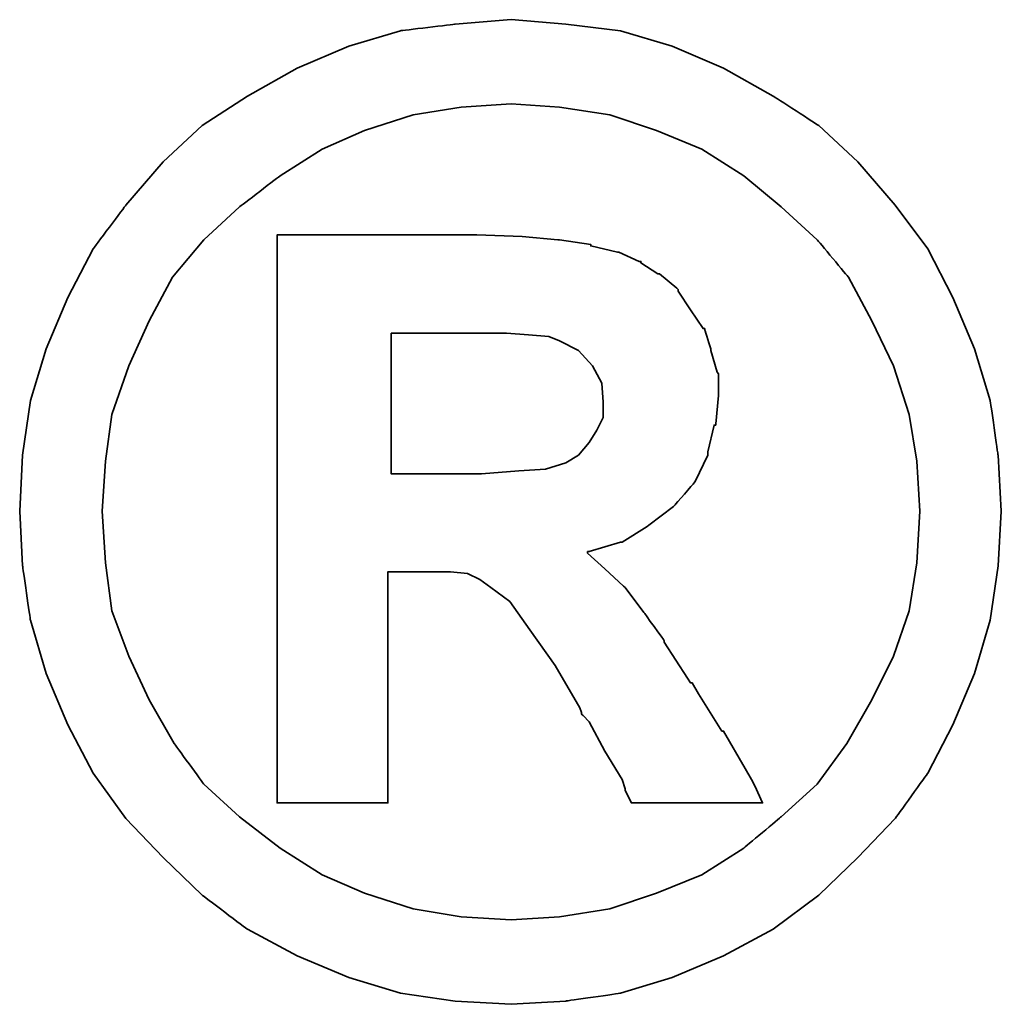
# Model space of a CAD drawing. Header units: millimetres. Extents: x -227 to 3135, y -1502 to 860.
# Tile 339 of 582: x 1251.8 to 1253.28, y -1472.19 to -1470.71. Entities that reach past the tile are written whole.
import ezdxf

# ---------------------------------------------------------------- set-up
doc = ezdxf.new("R2010")
doc.units = ezdxf.units.MM
doc.layers.add('DIM', color=4, linetype='CONTINUOUS')
doc.layers.add('layer 1', color=7, linetype='CONTINUOUS')

# ---------------------------------------------------------------- blocks, each defined once
blk = doc.blocks.new('TBI MOTION logo(完整正式版)')
at = {"layer": 'layer 1', "color": 22, "lineweight": 35}
for points, knots in [([(81.20634, 4.98624), (81.20634, 4.98624), (81.18649, 5.32862), (81.18649, 5.32862), (81.18649, 5.32862), (81.18649, 5.32862), (81.13886, 5.66206), (81.13886, 5.66206), (81.13886, 5.66206), (81.13886, 5.66206), (81.04359, 5.97764), (81.04359, 5.97764), (81.04359, 5.97764), (81.04359, 5.97764), (80.91061, 6.29124), (80.91061, 6.29124), (80.91061, 6.29124), (80.91061, 6.29124), (80.75778, 6.58697), (80.75778, 6.58697), (80.75778, 6.58697), (80.75778, 6.58697), (80.5593, 6.85294), (80.5593, 6.85294), (80.5593, 6.85294), (80.5593, 6.85294), (80.33105, 7.1189), (80.33105, 7.1189), (80.33105, 7.1189), (80.33105, 7.1189), (80.09287, 7.33921), (80.09287, 7.33921), (80.09287, 7.33921), (80.09287, 7.33921), (79.815, 7.51982), (79.815, 7.51982), (79.815, 7.51982), (79.815, 7.51982), (79.51133, 7.69051), (79.51133, 7.69051), (79.51133, 7.69051), (79.51133, 7.69051), (79.19773, 7.8235), (79.19773, 7.8235), (79.19773, 7.8235), (79.19773, 7.8235), (78.88215, 7.91877), (78.88215, 7.91877), (78.88215, 7.91877), (78.88215, 7.91877), (78.54871, 7.95846), (78.54871, 7.95846), (78.54871, 7.95846), (78.54871, 7.95846), (78.21526, 7.98625), (78.21526, 7.98625), (78.21526, 7.98625), (78.21526, 7.98625), (77.87388, 7.95846), (77.87388, 7.95846), (77.87388, 7.95846), (77.87388, 7.95846), (77.54044, 7.91877), (77.54044, 7.91877), (77.54044, 7.91877), (77.54044, 7.91877), (77.22485, 7.8235), (77.22485, 7.8235), (77.22485, 7.8235), (77.22485, 7.8235), (76.91027, 7.69051), (76.91027, 7.69051), (76.91027, 7.69051), (76.91027, 7.69051), (76.6056, 7.51982), (76.6056, 7.51982), (76.6056, 7.51982), (76.6056, 7.51982), (76.32972, 7.33921), (76.32972, 7.33921), (76.32972, 7.33921), (76.32972, 7.33921), (76.09154, 7.1189), (76.09154, 7.1189), (76.09154, 7.1189), (76.09154, 7.1189), (75.86329, 6.85294), (75.86329, 6.85294), (75.86329, 6.85294), (75.86329, 6.85294), (75.66382, 6.58697), (75.66382, 6.58697), (75.66382, 6.58697), (75.66382, 6.58697), (75.51099, 6.29124), (75.51099, 6.29124), (75.51099, 6.29124), (75.51099, 6.29124), (75.37702, 5.97764), (75.37702, 5.97764), (75.37702, 5.97764), (75.37702, 5.97764), (75.28175, 5.66206), (75.28175, 5.66206), (75.28175, 5.66206), (75.28175, 5.66206), (75.23411, 5.32862), (75.23411, 5.32862), (75.23411, 5.32862), (75.23411, 5.32862), (75.21625, 4.98624), (75.21625, 4.98624), (75.21625, 4.98624), (75.21625, 4.98624), (75.23411, 4.6528), (75.23411, 4.6528), (75.23411, 4.6528), (75.23411, 4.6528), (75.28175, 4.32035), (75.28175, 4.32035), (75.28175, 4.32035), (75.28175, 4.32035), (75.37702, 3.99583), (75.37702, 3.99583), (75.37702, 3.99583), (75.37702, 3.99583), (75.51099, 3.68224), (75.51099, 3.68224), (75.51099, 3.68224), (75.51099, 3.68224), (75.66382, 3.38749), (75.66382, 3.38749), (75.66382, 3.38749), (75.66382, 3.38749), (75.86329, 3.10963), (75.86329, 3.10963), (75.86329, 3.10963), (75.86329, 3.10963), (76.09154, 2.87145), (76.09154, 2.87145), (76.09154, 2.87145), (76.09154, 2.87145), (76.32972, 2.6432), (76.32972, 2.6432), (76.32972, 2.6432), (76.32972, 2.6432), (76.6056, 2.43381), (76.6056, 2.43381), (76.6056, 2.43381), (76.6056, 2.43381), (76.91027, 2.27205), (76.91027, 2.27205), (76.91027, 2.27205), (76.91027, 2.27205), (77.22485, 2.13906), (77.22485, 2.13906), (77.22485, 2.13906), (77.22485, 2.13906), (77.54044, 2.0438), (77.54044, 2.0438), (77.54044, 2.0438), (77.54044, 2.0438), (77.87388, 1.99616), (77.87388, 1.99616), (77.87388, 1.99616), (77.87388, 1.99616), (78.21526, 1.97631), (78.21526, 1.97631), (78.21526, 1.97631), (78.21526, 1.97631), (78.54871, 1.99616), (78.54871, 1.99616), (78.54871, 1.99616), (78.54871, 1.99616), (78.88215, 2.0438), (78.88215, 2.0438), (78.88215, 2.0438), (78.88215, 2.0438), (79.19773, 2.13906), (79.19773, 2.13906), (79.19773, 2.13906), (79.19773, 2.13906), (79.51133, 2.27205), (79.51133, 2.27205), (79.51133, 2.27205), (79.51133, 2.27205), (79.815, 2.43381), (79.815, 2.43381), (79.815, 2.43381), (79.815, 2.43381), (80.09287, 2.6432), (80.09287, 2.6432), (80.09287, 2.6432), (80.09287, 2.6432), (80.33105, 2.87145), (80.33105, 2.87145), (80.33105, 2.87145), (80.33105, 2.87145), (80.5593, 3.10963), (80.5593, 3.10963), (80.5593, 3.10963), (80.5593, 3.10963), (80.75778, 3.38749), (80.75778, 3.38749), (80.75778, 3.38749), (80.75778, 3.38749), (80.91061, 3.68224), (80.91061, 3.68224), (80.91061, 3.68224), (80.91061, 3.68224), (81.04359, 3.99583), (81.04359, 3.99583), (81.04359, 3.99583), (81.04359, 3.99583), (81.13886, 4.32035), (81.13886, 4.32035), (81.13886, 4.32035), (81.13886, 4.32035), (81.18649, 4.6528), (81.18649, 4.6528), (81.18649, 4.6528), (81.18649, 4.6528), (81.20634, 4.98624), (81.20634, 4.98624)], [0, 0, 0, 0, 0.0178571, 0.0178571, 0.0178571, 0.0178572, 0.0357143, 0.0357143, 0.0357143, 0.0357143, 0.0535714, 0.0535714, 0.0535714, 0.0535714, 0.0714286, 0.0714286, 0.0714286, 0.0714286, 0.0892857, 0.0892857, 0.0892857, 0.0892857, 0.1071429, 0.1071429, 0.1071429, 0.1071429, 0.125, 0.125, 0.125, 0.125, 0.1428571, 0.1428571, 0.1428571, 0.1428572, 0.1607143, 0.1607143, 0.1607143, 0.1607143, 0.1785714, 0.1785714, 0.1785714, 0.1785714, 0.1964286, 0.1964286, 0.1964286, 0.1964286, 0.2142857, 0.2142857, 0.2142857, 0.2142857, 0.2321429, 0.2321429, 0.2321429, 0.2321429, 0.25, 0.25, 0.25, 0.25, 0.2678571, 0.2678571, 0.2678571, 0.2678572, 0.2857143, 0.2857143, 0.2857143, 0.2857143, 0.3035714, 0.3035714, 0.3035714, 0.3035714, 0.3214286, 0.3214286, 0.3214286, 0.3214286, 0.3392857, 0.3392857, 0.3392857, 0.3392857, 0.3571429, 0.3571429, 0.3571429, 0.3571429, 0.375, 0.375, 0.375, 0.375, 0.3928571, 0.3928571, 0.3928571, 0.3928572, 0.4107143, 0.4107143, 0.4107143, 0.4107143, 0.4285714, 0.4285714, 0.4285714, 0.4285714, 0.4464286, 0.4464286, 0.4464286, 0.4464286, 0.4642857, 0.4642857, 0.4642857, 0.4642857, 0.4821429, 0.4821429, 0.4821429, 0.4821429, 0.5, 0.5, 0.5, 0.5, 0.5178571, 0.5178571, 0.5178571, 0.5178572, 0.5357143, 0.5357143, 0.5357143, 0.5357143, 0.5535714, 0.5535714, 0.5535714, 0.5535714, 0.5714286, 0.5714286, 0.5714286, 0.5714286, 0.5892857, 0.5892857, 0.5892857, 0.5892857, 0.6071429, 0.6071429, 0.6071429, 0.6071429, 0.625, 0.625, 0.625, 0.625, 0.6428571, 0.6428571, 0.6428571, 0.6428572, 0.6607143, 0.6607143, 0.6607143, 0.6607143, 0.6785714, 0.6785714, 0.6785714, 0.6785714, 0.6964286, 0.6964286, 0.6964286, 0.6964286, 0.7142857, 0.7142857, 0.7142857, 0.7142857, 0.7321429, 0.7321429, 0.7321429, 0.7321429, 0.75, 0.75, 0.75, 0.75, 0.7678571, 0.7678571, 0.7678571, 0.7678572, 0.7857143, 0.7857143, 0.7857143, 0.7857143, 0.8035714, 0.8035714, 0.8035714, 0.8035714, 0.8214286, 0.8214286, 0.8214286, 0.8214286, 0.8392857, 0.8392857, 0.8392857, 0.8392857, 0.8571429, 0.8571429, 0.8571429, 0.8571429, 0.875, 0.875, 0.875, 0.875, 0.8928571, 0.8928571, 0.8928571, 0.8928572, 0.9107143, 0.9107143, 0.9107143, 0.9107143, 0.9285714, 0.9285714, 0.9285714, 0.9285714, 0.9464286, 0.9464286, 0.9464286, 0.9464286, 0.9642857, 0.9642857, 0.9642857, 0.9642857, 0.9821429, 0.9821429, 0.9821429, 0.9821429, 1, 1, 1, 1]), ([(80.71014, 4.98624), (80.71014, 4.98624), (80.69129, 5.29091), (80.69129, 5.29091), (80.69129, 5.29091), (80.69129, 5.29091), (80.64464, 5.57672), (80.64464, 5.57672), (80.64464, 5.57672), (80.64464, 5.57672), (80.54937, 5.87245), (80.54937, 5.87245), (80.54937, 5.87245), (80.54937, 5.87245), (80.41639, 6.14833), (80.41639, 6.14833), (80.41639, 6.14833), (80.41639, 6.14833), (80.27349, 6.41429), (80.27349, 6.41429), (80.27349, 6.41429), (80.27349, 6.41429), (80.08295, 6.64255), (80.08295, 6.64255), (80.08295, 6.64255), (80.08295, 6.64255), (79.86264, 6.84301), (79.86264, 6.84301), (79.86264, 6.84301), (79.86264, 6.84301), (79.63439, 7.03355), (79.63439, 7.03355), (79.63439, 7.03355), (79.63439, 7.03355), (79.37835, 7.1963), (79.37835, 7.1963), (79.37835, 7.1963), (79.37835, 7.1963), (79.10246, 7.30944), (79.10246, 7.30944), (79.10246, 7.30944), (79.10246, 7.30944), (78.81665, 7.40471), (78.81665, 7.40471), (78.81665, 7.40471), (78.81665, 7.40471), (78.511, 7.45234), (78.511, 7.45234), (78.511, 7.45234), (78.511, 7.45234), (78.21526, 7.47219), (78.21526, 7.47219), (78.21526, 7.47219), (78.21526, 7.47219), (77.9106, 7.45234), (77.9106, 7.45234), (77.9106, 7.45234), (77.9106, 7.45234), (77.61685, 7.40471), (77.61685, 7.40471), (77.61685, 7.40471), (77.61685, 7.40471), (77.32012, 7.30944), (77.32012, 7.30944), (77.32012, 7.30944), (77.32012, 7.30944), (77.06309, 7.1963), (77.06309, 7.1963), (77.06309, 7.1963), (77.06309, 7.1963), (76.80606, 7.03355), (76.80606, 7.03355), (76.80606, 7.03355), (76.80606, 7.03355), (76.55797, 6.84301), (76.55797, 6.84301), (76.55797, 6.84301), (76.55797, 6.84301), (76.34063, 6.64255), (76.34063, 6.64255), (76.34063, 6.64255), (76.34063, 6.64255), (76.1491, 6.41429), (76.1491, 6.41429), (76.1491, 6.41429), (76.1491, 6.41429), (76.0062, 6.14833), (76.0062, 6.14833), (76.0062, 6.14833), (76.0062, 6.14833), (75.88314, 5.87245), (75.88314, 5.87245), (75.88314, 5.87245), (75.88314, 5.87245), (75.77794, 5.57672), (75.77794, 5.57672), (75.77794, 5.57672), (75.77794, 5.57672), (75.73924, 5.29091), (75.73924, 5.29091), (75.73924, 5.29091), (75.73924, 5.29091), (75.72039, 4.98624), (75.72039, 4.98624), (75.72039, 4.98624), (75.72039, 4.98624), (75.73924, 4.67165), (75.73924, 4.67165), (75.73924, 4.67165), (75.73924, 4.67165), (75.77794, 4.37791), (75.77794, 4.37791), (75.77794, 4.37791), (75.77794, 4.37791), (75.88314, 4.10102), (75.88314, 4.10102), (75.88314, 4.10102), (75.88314, 4.10102), (76.0062, 3.83407), (76.0062, 3.83407), (76.0062, 3.83407), (76.0062, 3.83407), (76.15902, 3.56811), (76.15902, 3.56811), (76.15902, 3.56811), (76.15902, 3.56811), (76.34063, 3.32001), (76.34063, 3.32001), (76.34063, 3.32001), (76.34063, 3.32001), (76.55797, 3.11955), (76.55797, 3.11955), (76.55797, 3.11955), (76.55797, 3.11955), (76.80606, 2.92901), (76.80606, 2.92901), (76.80606, 2.92901), (76.80606, 2.92901), (77.06309, 2.76725), (77.06309, 2.76725), (77.06309, 2.76725), (77.06309, 2.76725), (77.32012, 2.65412), (77.32012, 2.65412), (77.32012, 2.65412), (77.32012, 2.65412), (77.61685, 2.55786), (77.61685, 2.55786), (77.61685, 2.55786), (77.61685, 2.55786), (77.9106, 2.51022), (77.9106, 2.51022), (77.9106, 2.51022), (77.9106, 2.51022), (78.21526, 2.49137), (78.21526, 2.49137), (78.21526, 2.49137), (78.21526, 2.49137), (78.511, 2.51022), (78.511, 2.51022), (78.511, 2.51022), (78.511, 2.51022), (78.81665, 2.55786), (78.81665, 2.55786), (78.81665, 2.55786), (78.81665, 2.55786), (79.10246, 2.65412), (79.10246, 2.65412), (79.10246, 2.65412), (79.10246, 2.65412), (79.37835, 2.76725), (79.37835, 2.76725), (79.37835, 2.76725), (79.37835, 2.76725), (79.63439, 2.92901), (79.63439, 2.92901), (79.63439, 2.92901), (79.63439, 2.92901), (79.86264, 3.11955), (79.86264, 3.11955), (79.86264, 3.11955), (79.86264, 3.11955), (80.08295, 3.32001), (80.08295, 3.32001), (80.08295, 3.32001), (80.08295, 3.32001), (80.26356, 3.56811), (80.26356, 3.56811), (80.26356, 3.56811), (80.26356, 3.56811), (80.41639, 3.83407), (80.41639, 3.83407), (80.41639, 3.83407), (80.41639, 3.83407), (80.54937, 4.10102), (80.54937, 4.10102), (80.54937, 4.10102), (80.54937, 4.10102), (80.64464, 4.37791), (80.64464, 4.37791), (80.64464, 4.37791), (80.64464, 4.37791), (80.69129, 4.67165), (80.69129, 4.67165), (80.69129, 4.67165), (80.69129, 4.67165), (80.71014, 4.98624), (80.71014, 4.98624)], [0, 0, 0, 0, 0.0192308, 0.0192308, 0.0192308, 0.0192308, 0.0384615, 0.0384615, 0.0384615, 0.0384615, 0.0576923, 0.0576923, 0.0576923, 0.0576923, 0.0769231, 0.0769231, 0.0769231, 0.0769231, 0.0961538, 0.0961538, 0.0961538, 0.0961539, 0.1153846, 0.1153846, 0.1153846, 0.1153846, 0.1346154, 0.1346154, 0.1346154, 0.1346154, 0.1538462, 0.1538462, 0.1538462, 0.1538462, 0.1730769, 0.1730769, 0.1730769, 0.1730769, 0.1923077, 0.1923077, 0.1923077, 0.1923077, 0.2115385, 0.2115385, 0.2115385, 0.2115385, 0.2307692, 0.2307692, 0.2307692, 0.2307692, 0.25, 0.25, 0.25, 0.25, 0.2692308, 0.2692308, 0.2692308, 0.2692308, 0.2884615, 0.2884615, 0.2884615, 0.2884615, 0.3076923, 0.3076923, 0.3076923, 0.3076923, 0.3269231, 0.3269231, 0.3269231, 0.3269231, 0.3461538, 0.3461538, 0.3461538, 0.3461539, 0.3653846, 0.3653846, 0.3653846, 0.3653846, 0.3846154, 0.3846154, 0.3846154, 0.3846154, 0.4038462, 0.4038462, 0.4038462, 0.4038462, 0.4230769, 0.4230769, 0.4230769, 0.4230769, 0.4423077, 0.4423077, 0.4423077, 0.4423077, 0.4615385, 0.4615385, 0.4615385, 0.4615385, 0.4807692, 0.4807692, 0.4807692, 0.4807692, 0.5, 0.5, 0.5, 0.5, 0.5192308, 0.5192308, 0.5192308, 0.5192308, 0.5384615, 0.5384615, 0.5384615, 0.5384615, 0.5576923, 0.5576923, 0.5576923, 0.5576923, 0.5769231, 0.5769231, 0.5769231, 0.5769231, 0.5961538, 0.5961538, 0.5961538, 0.5961539, 0.6153846, 0.6153846, 0.6153846, 0.6153846, 0.6346154, 0.6346154, 0.6346154, 0.6346154, 0.6538462, 0.6538462, 0.6538462, 0.6538462, 0.6730769, 0.6730769, 0.6730769, 0.6730769, 0.6923077, 0.6923077, 0.6923077, 0.6923077, 0.7115385, 0.7115385, 0.7115385, 0.7115385, 0.7307692, 0.7307692, 0.7307692, 0.7307692, 0.75, 0.75, 0.75, 0.75, 0.7692308, 0.7692308, 0.7692308, 0.7692308, 0.7884615, 0.7884615, 0.7884615, 0.7884615, 0.8076923, 0.8076923, 0.8076923, 0.8076923, 0.8269231, 0.8269231, 0.8269231, 0.8269231, 0.8461538, 0.8461538, 0.8461538, 0.8461539, 0.8653846, 0.8653846, 0.8653846, 0.8653846, 0.8846154, 0.8846154, 0.8846154, 0.8846154, 0.9038462, 0.9038462, 0.9038462, 0.9038462, 0.9230769, 0.9230769, 0.9230769, 0.9230769, 0.9423077, 0.9423077, 0.9423077, 0.9423077, 0.9615385, 0.9615385, 0.9615385, 0.9615385, 0.9807692, 0.9807692, 0.9807692, 0.9807692, 1, 1, 1, 1]), ([(76.78721, 3.2823), (76.78721, 3.2823), (76.78721, 3.32001), (76.78721, 3.32001), (76.78721, 3.32001), (76.78721, 3.32001), (76.78721, 3.42422), (76.78721, 3.42422), (76.78721, 3.42422), (76.78721, 3.42422), (76.78721, 3.59689), (76.78721, 3.59689), (76.78721, 3.59689), (76.78721, 3.59689), (76.78721, 3.80529), (76.78721, 3.80529), (76.78721, 3.80529), (76.78721, 3.80529), (76.78721, 4.0524), (76.78721, 4.0524), (76.78721, 4.0524), (76.78721, 4.0524), (76.78721, 4.32035), (76.78721, 4.32035), (76.78721, 4.32035), (76.78721, 4.32035), (76.78721, 4.92868), (76.78721, 4.92868), (76.78721, 4.92868), (76.78721, 4.92868), (76.78721, 5.53801), (76.78721, 5.53801), (76.78721, 5.53801), (76.78721, 5.53801), (76.78721, 5.82482), (76.78721, 5.82482), (76.78721, 5.82482), (76.78721, 5.82482), (76.78721, 6.07291), (76.78721, 6.07291), (76.78721, 6.07291), (76.78721, 6.07291), (76.78721, 6.30017), (76.78721, 6.30017), (76.78721, 6.30017), (76.78721, 6.30017), (76.78721, 6.45399), (76.78721, 6.45399), (76.78721, 6.45399), (76.78721, 6.45399), (76.78721, 6.5572), (76.78721, 6.5572), (76.78721, 6.5572), (76.78721, 6.5572), (76.78721, 6.59689), (76.78721, 6.59689), (76.78721, 6.59689), (76.78721, 6.59689), (76.78721, 6.67232), (76.78721, 6.67232), (76.78721, 6.67232), (76.78721, 6.67232), (76.8537, 6.67232), (76.8537, 6.67232), (76.8537, 6.67232), (76.8537, 6.67232), (76.87355, 6.67232), (76.87355, 6.67232), (76.87355, 6.67232), (76.87355, 6.67232), (76.91027, 6.67232), (76.91027, 6.67232), (76.91027, 6.67232), (76.91027, 6.67232), (77.04424, 6.67232), (77.04424, 6.67232), (77.04424, 6.67232), (77.04424, 6.67232), (77.22485, 6.67232), (77.22485, 6.67232), (77.22485, 6.67232), (77.22485, 6.67232), (77.43524, 6.67232), (77.43524, 6.67232), (77.43524, 6.67232), (77.43524, 6.67232), (77.65357, 6.67232), (77.65357, 6.67232), (77.65357, 6.67232), (77.65357, 6.67232), (77.82625, 6.67232), (77.82625, 6.67232), (77.82625, 6.67232), (77.82625, 6.67232), (77.94037, 6.67232), (77.94037, 6.67232), (77.94037, 6.67232), (77.94037, 6.67232), (77.97709, 6.67232), (77.97709, 6.67232), (77.97709, 6.67232), (77.97709, 6.67232), (77.99694, 6.67232), (77.99694, 6.67232), (77.99694, 6.67232), (77.99694, 6.67232), (78.00686, 6.67232), (78.00686, 6.67232), (78.00686, 6.67232), (78.00686, 6.67232), (78.28275, 6.6624), (78.28275, 6.6624), (78.28275, 6.6624), (78.28275, 6.6624), (78.50107, 6.64255), (78.50107, 6.64255), (78.50107, 6.64255), (78.50107, 6.64255), (78.511, 6.64255), (78.511, 6.64255), (78.511, 6.64255), (78.511, 6.64255), (78.70154, 6.61476), (78.70154, 6.61476), (78.70154, 6.61476), (78.70154, 6.61476), (78.70154, 6.60483), (78.70154, 6.60483), (78.70154, 6.60483), (78.70154, 6.60483), (78.86429, 6.56713), (78.86429, 6.56713), (78.86429, 6.56713), (78.86429, 6.56713), (78.87223, 6.56713), (78.87223, 6.56713), (78.87223, 6.56713), (78.87223, 6.56713), (78.99727, 6.51056), (78.99727, 6.51056), (78.99727, 6.51056), (78.99727, 6.51056), (79.00719, 6.51056), (79.00719, 6.51056), (79.00719, 6.51056), (79.00719, 6.51056), (79.00719, 6.50162), (79.00719, 6.50162), (79.00719, 6.50162), (79.00719, 6.50162), (79.1104, 6.43415), (79.1104, 6.43415), (79.1104, 6.43415), (79.1104, 6.43415), (79.12132, 6.43415), (79.12132, 6.43415), (79.12132, 6.43415), (79.12132, 6.43415), (79.22552, 6.34781), (79.22552, 6.34781), (79.22552, 6.34781), (79.22552, 6.34781), (79.23544, 6.33888), (79.23544, 6.33888), (79.23544, 6.33888), (79.23544, 6.33888), (79.23544, 6.32895), (79.23544, 6.32895), (79.23544, 6.32895), (79.23544, 6.32895), (79.31087, 6.21483), (79.31087, 6.21483), (79.31087, 6.21483), (79.31087, 6.21483), (79.38629, 6.1007), (79.38629, 6.1007), (79.38629, 6.1007), (79.38629, 6.1007), (79.3972, 6.1007), (79.3972, 6.1007), (79.3972, 6.1007), (79.3972, 6.1007), (79.3972, 6.09078), (79.3972, 6.09078), (79.3972, 6.09078), (79.3972, 6.09078), (79.43392, 5.97764), (79.43392, 5.97764), (79.43392, 5.97764), (79.43392, 5.97764), (79.43392, 5.96772), (79.43392, 5.96772), (79.43392, 5.96772), (79.43392, 5.96772), (79.47362, 5.83474), (79.47362, 5.83474), (79.47362, 5.83474), (79.47362, 5.83474), (79.48156, 5.82482), (79.48156, 5.82482), (79.48156, 5.82482), (79.48156, 5.82482), (79.48156, 5.69977), (79.48156, 5.69977), (79.48156, 5.69977), (79.48156, 5.69977), (79.48156, 5.69183), (79.48156, 5.69183), (79.48156, 5.69183), (79.48156, 5.69183), (79.4637, 5.51915), (79.4637, 5.51915), (79.4637, 5.51915), (79.4637, 5.51915), (79.4637, 5.51122), (79.4637, 5.51122), (79.4637, 5.51122), (79.4637, 5.51122), (79.45377, 5.51122), (79.45377, 5.51122), (79.45377, 5.51122), (79.45377, 5.51122), (79.41507, 5.34847), (79.41507, 5.34847), (79.41507, 5.34847), (79.41507, 5.34847), (79.41507, 5.33854), (79.41507, 5.33854), (79.41507, 5.33854), (79.41507, 5.33854), (79.41507, 5.32862), (79.41507, 5.32862), (79.41507, 5.32862), (79.41507, 5.32862), (79.33865, 5.16785), (79.33865, 5.16785), (79.33865, 5.16785), (79.33865, 5.16785), (79.33071, 5.15693), (79.33071, 5.15693), (79.33071, 5.15693), (79.33071, 5.15693), (79.2156, 5.02495), (79.2156, 5.02495), (79.2156, 5.02495), (79.2156, 5.02495), (79.20567, 5.01502), (79.20567, 5.01502), (79.20567, 5.01502), (79.20567, 5.01502), (79.05483, 4.89991), (79.05483, 4.89991), (79.05483, 4.89991), (79.05483, 4.89991), (79.04491, 4.89197), (79.04491, 4.89197), (79.04491, 4.89197), (79.04491, 4.89197), (78.89208, 4.7967), (78.89208, 4.7967), (78.89208, 4.7967), (78.89208, 4.7967), (78.88215, 4.7967), (78.88215, 4.7967), (78.88215, 4.7967), (78.88215, 4.7967), (78.69161, 4.73913), (78.69161, 4.73913), (78.69161, 4.73913), (78.69161, 4.73913), (78.68169, 4.73913), (78.68169, 4.73913), (78.68169, 4.73913), (78.68169, 4.73913), (78.68169, 4.72921), (78.68169, 4.72921), (78.68169, 4.72921), (78.68169, 4.72921), (78.78688, 4.63394), (78.78688, 4.63394), (78.78688, 4.63394), (78.78688, 4.63394), (78.902, 4.52875), (78.902, 4.52875), (78.902, 4.52875), (78.902, 4.52875), (78.91093, 4.52081), (78.91093, 4.52081), (78.91093, 4.52081), (78.91093, 4.52081), (79.02506, 4.36798), (79.02506, 4.36798), (79.02506, 4.36798), (79.02506, 4.36798), (79.1501, 4.1953), (79.1501, 4.1953), (79.1501, 4.1953), (79.1501, 4.1953), (79.1501, 4.18736), (79.1501, 4.18736), (79.1501, 4.18736), (79.1501, 4.18736), (79.29201, 3.96705), (79.29201, 3.96705), (79.29201, 3.96705), (79.29201, 3.96705), (79.31087, 3.93828), (79.31087, 3.93828), (79.31087, 3.93828), (79.31087, 3.93828), (79.32079, 3.93828), (79.32079, 3.93828), (79.32079, 3.93828), (79.32079, 3.93828), (79.3585, 3.87178), (79.3585, 3.87178), (79.3585, 3.87178), (79.3585, 3.87178), (79.50141, 3.64353), (79.50141, 3.64353), (79.50141, 3.64353), (79.50141, 3.64353), (79.51133, 3.64353), (79.51133, 3.64353), (79.51133, 3.64353), (79.51133, 3.64353), (79.64431, 3.41528), (79.64431, 3.41528), (79.64431, 3.41528), (79.64431, 3.41528), (79.68202, 3.3478), (79.68202, 3.3478), (79.68202, 3.3478), (79.68202, 3.3478), (79.70187, 3.31009), (79.70187, 3.31009), (79.70187, 3.31009), (79.70187, 3.31009), (79.7495, 3.2049), (79.7495, 3.2049), (79.7495, 3.2049), (79.7495, 3.2049), (79.64431, 3.2049), (79.64431, 3.2049), (79.64431, 3.2049), (79.64431, 3.2049), (79.62546, 3.2049), (79.62546, 3.2049), (79.62546, 3.2049), (79.62546, 3.2049), (79.53912, 3.2049), (79.53912, 3.2049), (79.53912, 3.2049), (79.53912, 3.2049), (79.31087, 3.2049), (79.31087, 3.2049), (79.31087, 3.2049), (79.31087, 3.2049), (79.08262, 3.2049), (79.08262, 3.2049), (79.08262, 3.2049), (79.08262, 3.2049), (79.00719, 3.2049), (79.00719, 3.2049), (79.00719, 3.2049), (79.00719, 3.2049), (78.98735, 3.2049), (78.98735, 3.2049), (78.98735, 3.2049), (78.98735, 3.2049), (78.94964, 3.2049), (78.94964, 3.2049), (78.94964, 3.2049), (78.94964, 3.2049), (78.92979, 3.24459), (78.92979, 3.24459), (78.92979, 3.24459), (78.92979, 3.24459), (78.91093, 3.2823), (78.91093, 3.2823), (78.91093, 3.2823), (78.91093, 3.2823), (78.91093, 3.29223), (78.91093, 3.29223), (78.91093, 3.29223), (78.91093, 3.29223), (78.89208, 3.3478), (78.89208, 3.3478), (78.89208, 3.3478), (78.89208, 3.3478), (78.78688, 3.52048), (78.78688, 3.52048), (78.78688, 3.52048), (78.78688, 3.52048), (78.69161, 3.7001), (78.69161, 3.7001), (78.69161, 3.7001), (78.69161, 3.7001), (78.6539, 3.7388), (78.6539, 3.7388), (78.6539, 3.7388), (78.6539, 3.7388), (78.64398, 3.74873), (78.64398, 3.74873), (78.64398, 3.74873), (78.64398, 3.74873), (78.64398, 3.75766), (78.64398, 3.75766), (78.64398, 3.75766), (78.64398, 3.75766), (78.63405, 3.78644), (78.63405, 3.78644), (78.63405, 3.78644), (78.63405, 3.78644), (78.48321, 4.04347), (78.48321, 4.04347), (78.48321, 4.04347), (78.48321, 4.04347), (78.33038, 4.2618), (78.33038, 4.2618), (78.33038, 4.2618), (78.33038, 4.2618), (78.20732, 4.43447), (78.20732, 4.43447), (78.20732, 4.43447), (78.20732, 4.43447), (78.09221, 4.52081), (78.09221, 4.52081), (78.09221, 4.52081), (78.09221, 4.52081), (78.02472, 4.56845), (78.02472, 4.56845), (78.02472, 4.56845), (78.02472, 4.56845), (77.9493, 4.60616), (77.9493, 4.60616), (77.9493, 4.60616), (77.9493, 4.60616), (77.8451, 4.61608), (77.8451, 4.61608), (77.8451, 4.61608), (77.8451, 4.61608), (77.71113, 4.61608), (77.71113, 4.61608), (77.71113, 4.61608), (77.71113, 4.61608), (77.69128, 4.61608), (77.69128, 4.61608), (77.69128, 4.61608), (77.69128, 4.61608), (77.67342, 4.61608), (77.67342, 4.61608), (77.67342, 4.61608), (77.67342, 4.61608), (77.5583, 4.61608), (77.5583, 4.61608), (77.5583, 4.61608), (77.5583, 4.61608), (77.46303, 4.61608), (77.46303, 4.61608), (77.46303, 4.61608), (77.46303, 4.61608), (77.46303, 4.54761), (77.46303, 4.54761), (77.46303, 4.54761), (77.46303, 4.54761), (77.46303, 4.47318), (77.46303, 4.47318), (77.46303, 4.47318), (77.46303, 4.47318), (77.46303, 4.24294), (77.46303, 4.24294), (77.46303, 4.24294), (77.46303, 4.24294), (77.46303, 3.99583), (77.46303, 3.99583), (77.46303, 3.99583), (77.46303, 3.99583), (77.46303, 3.72888), (77.46303, 3.72888), (77.46303, 3.72888), (77.46303, 3.72888), (77.46303, 3.51055), (77.46303, 3.51055), (77.46303, 3.51055), (77.46303, 3.51055), (77.46303, 3.42422), (77.46303, 3.42422), (77.46303, 3.42422), (77.46303, 3.42422), (77.46303, 3.35773), (77.46303, 3.35773), (77.46303, 3.35773), (77.46303, 3.35773), (77.46303, 3.30017), (77.46303, 3.30017), (77.46303, 3.30017), (77.46303, 3.30017), (77.46303, 3.2823), (77.46303, 3.2823), (77.46303, 3.2823), (77.46303, 3.2823), (77.46303, 3.2049), (77.46303, 3.2049), (77.46303, 3.2049), (77.46303, 3.2049), (77.39753, 3.2049), (77.39753, 3.2049), (77.39753, 3.2049), (77.39753, 3.2049), (77.37768, 3.2049), (77.37768, 3.2049), (77.37768, 3.2049), (77.37768, 3.2049), (77.32012, 3.2049), (77.32012, 3.2049), (77.32012, 3.2049), (77.32012, 3.2049), (77.12165, 3.2049), (77.12165, 3.2049), (77.12165, 3.2049), (77.12165, 3.2049), (76.94897, 3.2049), (76.94897, 3.2049), (76.94897, 3.2049), (76.94897, 3.2049), (76.8924, 3.2049), (76.8924, 3.2049), (76.8924, 3.2049), (76.8924, 3.2049), (76.8537, 3.2049), (76.8537, 3.2049), (76.8537, 3.2049), (76.8537, 3.2049), (76.78721, 3.2049), (76.78721, 3.2049), (76.78721, 3.2049), (76.78721, 3.2049), (76.78721, 3.2823), (76.78721, 3.2823)], [0, 0, 0, 0, 0.0074074, 0.0074074, 0.0074074, 0.0074074, 0.0148148, 0.0148148, 0.0148148, 0.0148148, 0.0222222, 0.0222222, 0.0222222, 0.0222222, 0.0296296, 0.0296296, 0.0296296, 0.0296296, 0.037037, 0.037037, 0.037037, 0.037037, 0.0444444, 0.0444444, 0.0444444, 0.0444445, 0.0518519, 0.0518519, 0.0518519, 0.0518519, 0.0592593, 0.0592593, 0.0592593, 0.0592593, 0.0666667, 0.0666667, 0.0666667, 0.0666667, 0.0740741, 0.0740741, 0.0740741, 0.0740741, 0.0814815, 0.0814815, 0.0814815, 0.0814815, 0.0888889, 0.0888889, 0.0888889, 0.0888889, 0.0962963, 0.0962963, 0.0962963, 0.0962963, 0.1037037, 0.1037037, 0.1037037, 0.1037037, 0.1111111, 0.1111111, 0.1111111, 0.1111111, 0.1185185, 0.1185185, 0.1185185, 0.1185185, 0.1259259, 0.1259259, 0.1259259, 0.1259259, 0.1333333, 0.1333333, 0.1333333, 0.1333333, 0.1407407, 0.1407407, 0.1407407, 0.1407408, 0.1481481, 0.1481481, 0.1481481, 0.1481482, 0.1555556, 0.1555556, 0.1555556, 0.1555556, 0.162963, 0.162963, 0.162963, 0.162963, 0.1703704, 0.1703704, 0.1703704, 0.1703704, 0.1777778, 0.1777778, 0.1777778, 0.1777778, 0.1851852, 0.1851852, 0.1851852, 0.1851852, 0.1925926, 0.1925926, 0.1925926, 0.1925926, 0.2, 0.2, 0.2, 0.2, 0.2074074, 0.2074074, 0.2074074, 0.2074074, 0.2148148, 0.2148148, 0.2148148, 0.2148148, 0.2222222, 0.2222222, 0.2222222, 0.2222222, 0.2296296, 0.2296296, 0.2296296, 0.2296296, 0.237037, 0.237037, 0.237037, 0.237037, 0.2444444, 0.2444444, 0.2444444, 0.2444445, 0.2518519, 0.2518519, 0.2518519, 0.2518519, 0.2592593, 0.2592593, 0.2592593, 0.2592593, 0.2666667, 0.2666667, 0.2666667, 0.2666667, 0.2740741, 0.2740741, 0.2740741, 0.2740741, 0.2814815, 0.2814815, 0.2814815, 0.2814815, 0.2888889, 0.2888889, 0.2888889, 0.2888889, 0.2962963, 0.2962963, 0.2962963, 0.2962963, 0.3037037, 0.3037037, 0.3037037, 0.3037037, 0.3111111, 0.3111111, 0.3111111, 0.3111111, 0.3185185, 0.3185185, 0.3185185, 0.3185185, 0.3259259, 0.3259259, 0.3259259, 0.3259259, 0.3333333, 0.3333333, 0.3333333, 0.3333333, 0.3407407, 0.3407407, 0.3407407, 0.3407408, 0.3481481, 0.3481481, 0.3481481, 0.3481482, 0.3555556, 0.3555556, 0.3555556, 0.3555556, 0.362963, 0.362963, 0.362963, 0.362963, 0.3703704, 0.3703704, 0.3703704, 0.3703704, 0.3777778, 0.3777778, 0.3777778, 0.3777778, 0.3851852, 0.3851852, 0.3851852, 0.3851852, 0.3925926, 0.3925926, 0.3925926, 0.3925926, 0.4, 0.4, 0.4, 0.4, 0.4074074, 0.4074074, 0.4074074, 0.4074074, 0.4148148, 0.4148148, 0.4148148, 0.4148148, 0.4222222, 0.4222222, 0.4222222, 0.4222222, 0.4296296, 0.4296296, 0.4296296, 0.4296296, 0.437037, 0.437037, 0.437037, 0.437037, 0.4444444, 0.4444444, 0.4444444, 0.4444445, 0.4518519, 0.4518519, 0.4518519, 0.4518519, 0.4592593, 0.4592593, 0.4592593, 0.4592593, 0.4666667, 0.4666667, 0.4666667, 0.4666667, 0.4740741, 0.4740741, 0.4740741, 0.4740741, 0.4814815, 0.4814815, 0.4814815, 0.4814815, 0.4888889, 0.4888889, 0.4888889, 0.4888889, 0.4962963, 0.4962963, 0.4962963, 0.4962963, 0.5037037, 0.5037037, 0.5037037, 0.5037037, 0.5111111, 0.5111111, 0.5111111, 0.5111111, 0.5185185, 0.5185185, 0.5185185, 0.5185185, 0.5259259, 0.5259259, 0.5259259, 0.5259259, 0.5333333, 0.5333333, 0.5333333, 0.5333333, 0.5407407, 0.5407407, 0.5407407, 0.5407408, 0.5481481, 0.5481481, 0.5481481, 0.5481482, 0.5555556, 0.5555556, 0.5555556, 0.5555556, 0.562963, 0.562963, 0.562963, 0.562963, 0.5703704, 0.5703704, 0.5703704, 0.5703704, 0.5777778, 0.5777778, 0.5777778, 0.5777778, 0.5851852, 0.5851852, 0.5851852, 0.5851852, 0.5925926, 0.5925926, 0.5925926, 0.5925926, 0.6, 0.6, 0.6, 0.6, 0.6074074, 0.6074074, 0.6074074, 0.6074074, 0.6148148, 0.6148148, 0.6148148, 0.6148148, 0.6222222, 0.6222222, 0.6222222, 0.6222222, 0.6296296, 0.6296296, 0.6296296, 0.6296296, 0.637037, 0.637037, 0.637037, 0.637037, 0.6444444, 0.6444444, 0.6444444, 0.6444445, 0.6518519, 0.6518519, 0.6518519, 0.6518519, 0.6592593, 0.6592593, 0.6592593, 0.6592593, 0.6666667, 0.6666667, 0.6666667, 0.6666667, 0.6740741, 0.6740741, 0.6740741, 0.6740741, 0.6814815, 0.6814815, 0.6814815, 0.6814815, 0.6888889, 0.6888889, 0.6888889, 0.6888889, 0.6962963, 0.6962963, 0.6962963, 0.6962963, 0.7037037, 0.7037037, 0.7037037, 0.7037037, 0.7111111, 0.7111111, 0.7111111, 0.7111111, 0.7185185, 0.7185185, 0.7185185, 0.7185185, 0.7259259, 0.7259259, 0.7259259, 0.7259259, 0.7333333, 0.7333333, 0.7333333, 0.7333333, 0.7407407, 0.7407407, 0.7407407, 0.7407408, 0.7481481, 0.7481481, 0.7481481, 0.7481482, 0.7555556, 0.7555556, 0.7555556, 0.7555556, 0.762963, 0.762963, 0.762963, 0.762963, 0.7703704, 0.7703704, 0.7703704, 0.7703704, 0.7777778, 0.7777778, 0.7777778, 0.7777778, 0.7851852, 0.7851852, 0.7851852, 0.7851852, 0.7925926, 0.7925926, 0.7925926, 0.7925926, 0.8, 0.8, 0.8, 0.8, 0.8074074, 0.8074074, 0.8074074, 0.8074074, 0.8148148, 0.8148148, 0.8148148, 0.8148148, 0.8222222, 0.8222222, 0.8222222, 0.8222222, 0.8296296, 0.8296296, 0.8296296, 0.8296296, 0.837037, 0.837037, 0.837037, 0.837037, 0.8444444, 0.8444444, 0.8444444, 0.8444445, 0.8518519, 0.8518519, 0.8518519, 0.8518519, 0.8592593, 0.8592593, 0.8592593, 0.8592593, 0.8666667, 0.8666667, 0.8666667, 0.8666667, 0.8740741, 0.8740741, 0.8740741, 0.8740741, 0.8814815, 0.8814815, 0.8814815, 0.8814815, 0.8888889, 0.8888889, 0.8888889, 0.8888889, 0.8962963, 0.8962963, 0.8962963, 0.8962963, 0.9037037, 0.9037037, 0.9037037, 0.9037037, 0.9111111, 0.9111111, 0.9111111, 0.9111111, 0.9185185, 0.9185185, 0.9185185, 0.9185185, 0.9259259, 0.9259259, 0.9259259, 0.9259259, 0.9333333, 0.9333333, 0.9333333, 0.9333333, 0.9407407, 0.9407407, 0.9407407, 0.9407408, 0.9481481, 0.9481481, 0.9481481, 0.9481482, 0.9555556, 0.9555556, 0.9555556, 0.9555556, 0.962963, 0.962963, 0.962963, 0.962963, 0.9703704, 0.9703704, 0.9703704, 0.9703704, 0.9777778, 0.9777778, 0.9777778, 0.9777778, 0.9851852, 0.9851852, 0.9851852, 0.9851852, 0.9925926, 0.9925926, 0.9925926, 0.9925926, 1, 1, 1, 1]), ([(77.48288, 6.07291), (77.48288, 6.07291), (77.48288, 5.99551), (77.48288, 5.99551), (77.48288, 5.99551), (77.48288, 5.99551), (77.48288, 5.82482), (77.48288, 5.82482), (77.48288, 5.82482), (77.48288, 5.82482), (77.48288, 5.63328), (77.48288, 5.63328), (77.48288, 5.63328), (77.48288, 5.63328), (77.48288, 5.46358), (77.48288, 5.46358), (77.48288, 5.46358), (77.48288, 5.46358), (77.48288, 5.29091), (77.48288, 5.29091), (77.48288, 5.29091), (77.48288, 5.29091), (77.48288, 5.21449), (77.48288, 5.21449), (77.48288, 5.21449), (77.48288, 5.21449), (77.50074, 5.21449), (77.50074, 5.21449), (77.50074, 5.21449), (77.50074, 5.21449), (77.71113, 5.21449), (77.71113, 5.21449), (77.71113, 5.21449), (77.71113, 5.21449), (77.94037, 5.21449), (77.94037, 5.21449), (77.94037, 5.21449), (77.94037, 5.21449), (78.01579, 5.21449), (78.01579, 5.21449), (78.01579, 5.21449), (78.01579, 5.21449), (78.03465, 5.21449), (78.03465, 5.21449), (78.03465, 5.21449), (78.03465, 5.21449), (78.2629, 5.23335), (78.2629, 5.23335), (78.2629, 5.23335), (78.2629, 5.23335), (78.42565, 5.24327), (78.42565, 5.24327), (78.42565, 5.24327), (78.42565, 5.24327), (78.54871, 5.28098), (78.54871, 5.28098), (78.54871, 5.28098), (78.54871, 5.28098), (78.62611, 5.32862), (78.62611, 5.32862), (78.62611, 5.32862), (78.62611, 5.32862), (78.69161, 5.40503), (78.69161, 5.40503), (78.69161, 5.40503), (78.69161, 5.40503), (78.73925, 5.48145), (78.73925, 5.48145), (78.73925, 5.48145), (78.73925, 5.48145), (78.77696, 5.55885), (78.77696, 5.55885), (78.77696, 5.55885), (78.77696, 5.55885), (78.77696, 5.65214), (78.77696, 5.65214), (78.77696, 5.65214), (78.77696, 5.65214), (78.76902, 5.76726), (78.76902, 5.76726), (78.76902, 5.76726), (78.76902, 5.76726), (78.71146, 5.87245), (78.71146, 5.87245), (78.71146, 5.87245), (78.71146, 5.87245), (78.62611, 5.96772), (78.62611, 5.96772), (78.62611, 5.96772), (78.62611, 5.96772), (78.511, 6.02528), (78.511, 6.02528), (78.511, 6.02528), (78.511, 6.02528), (78.44451, 6.05306), (78.44451, 6.05306), (78.44451, 6.05306), (78.44451, 6.05306), (78.32046, 6.06299), (78.32046, 6.06299), (78.32046, 6.06299), (78.32046, 6.06299), (78.18748, 6.07291), (78.18748, 6.07291), (78.18748, 6.07291), (78.18748, 6.07291), (77.99694, 6.07291), (77.99694, 6.07291), (77.99694, 6.07291), (77.99694, 6.07291), (77.97709, 6.07291), (77.97709, 6.07291), (77.97709, 6.07291), (77.97709, 6.07291), (77.90167, 6.07291), (77.90167, 6.07291), (77.90167, 6.07291), (77.90167, 6.07291), (77.69128, 6.07291), (77.69128, 6.07291), (77.69128, 6.07291), (77.69128, 6.07291), (77.50074, 6.07291), (77.50074, 6.07291), (77.50074, 6.07291), (77.50074, 6.07291), (77.48288, 6.07291), (77.48288, 6.07291)], [0, 0, 0, 0, 0.03125, 0.03125, 0.03125, 0.03125, 0.0625, 0.0625, 0.0625, 0.0625, 0.09375, 0.09375, 0.09375, 0.09375, 0.125, 0.125, 0.125, 0.125, 0.15625, 0.15625, 0.15625, 0.15625, 0.1875, 0.1875, 0.1875, 0.1875, 0.21875, 0.21875, 0.21875, 0.21875, 0.25, 0.25, 0.25, 0.25, 0.28125, 0.28125, 0.28125, 0.28125, 0.3125, 0.3125, 0.3125, 0.3125, 0.34375, 0.34375, 0.34375, 0.34375, 0.375, 0.375, 0.375, 0.375, 0.40625, 0.40625, 0.40625, 0.40625, 0.4375, 0.4375, 0.4375, 0.4375, 0.46875, 0.46875, 0.46875, 0.46875, 0.5, 0.5, 0.5, 0.5, 0.53125, 0.53125, 0.53125, 0.53125, 0.5625, 0.5625, 0.5625, 0.5625, 0.59375, 0.59375, 0.59375, 0.59375, 0.625, 0.625, 0.625, 0.625, 0.65625, 0.65625, 0.65625, 0.65625, 0.6875, 0.6875, 0.6875, 0.6875, 0.71875, 0.71875, 0.71875, 0.71875, 0.75, 0.75, 0.75, 0.75, 0.78125, 0.78125, 0.78125, 0.78125, 0.8125, 0.8125, 0.8125, 0.8125, 0.84375, 0.84375, 0.84375, 0.84375, 0.875, 0.875, 0.875, 0.875, 0.90625, 0.90625, 0.90625, 0.90625, 0.9375, 0.9375, 0.9375, 0.9375, 0.96875, 0.96875, 0.96875, 0.96875, 1, 1, 1, 1])]:
    blk.add_open_spline(points, degree=3, knots=knots, dxfattribs=at)

msp = doc.modelspace()

# ---------------------------------------------------------------- block references
at = {"layer": 'DIM', "color": 7, "xscale": 0.246592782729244, "yscale": 0.246592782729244, "zscale": 0.246592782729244}
msp.add_blockref('TBI MOTION logo(完整正式版)', (1233.252, -1472.6791), dxfattribs=at)

doc.saveas('drawing.dxf')
